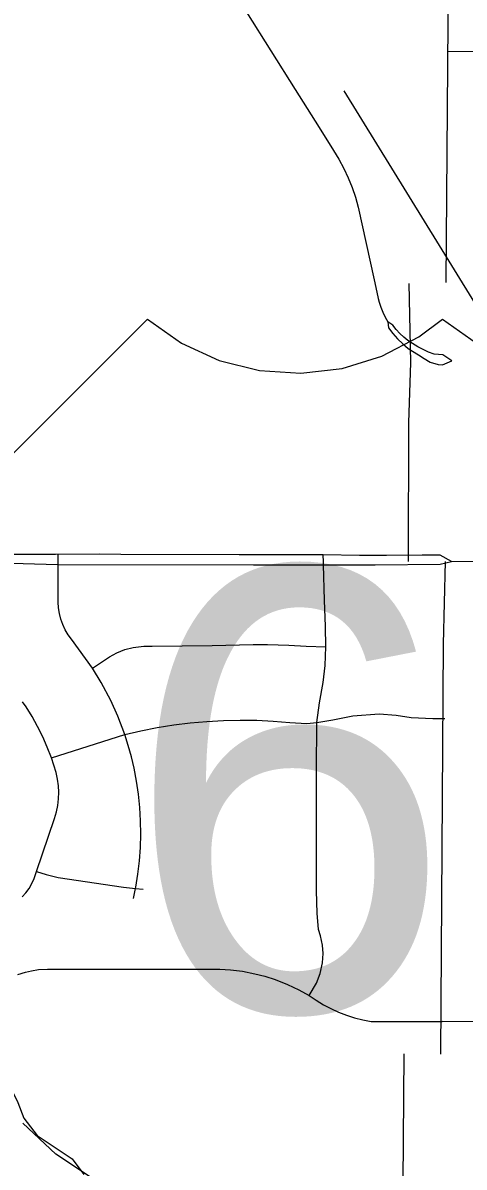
# Model space of a CAD drawing. Extents: x -1403959 to 81668, y -1400582 to 11018.
# Drawn here: x 7255.2 to 7289.9, y 9062.5 to 9152.6 of the extents above; entities that cross this region are included whole.
import ezdxf

# ---------------------------------------------------------------- set-up
doc = ezdxf.new("R2010")
doc.units = 0
for name, color, linetype in [('tdCiSectNmbr', 7, 'Continuous'), ('tdCiSectTwpRng', 7, 'Continuous'), ('tdCoDivCarto', 7, 'Continuous'), ('tdCoSecRteBand', 7, 'Continuous'), ('tdCoSecRteCL', 7, 'Continuous'), ('tdCoSurfAsphaltUnbanded', 7, 'Continuous'), ('tdCoSurfBitum', 7, 'Continuous')]:
    doc.layers.add(name, color=color, linetype=linetype)

msp = doc.modelspace()

# ---------------------------------------------------------------- linework, layer by layer
at = {"layer": 'tdCiSectNmbr'}
for points in [[(7257.774, 9110.762), (7254.127, 9110.749)], [(7262.91, 9110.767), (7261.219, 9110.775), (7257.774, 9110.762)], [(7278.835, 9110.73), (7278.745, 9110.732), (7272.219, 9110.721), (7262.91, 9110.767)], [(7283.803, 9110.687), (7281.677, 9110.678), (7278.835, 9110.73)], [(7253.385, 9110.101), (7257.932, 9109.962), (7257.975, 9109.962)], [(7257.975, 9109.962), (7273.344, 9109.938)], [(7273.344, 9109.938), (7278.77, 9109.929), (7278.861, 9109.93)], [(7278.861, 9109.93), (7282.92, 9109.954)], [(7282.92, 9109.954), (7288.043, 9109.983), (7288.937, 9110.212)], [(7288.937, 9110.212), (7288.043, 9110.699), (7286.623, 9110.699), (7283.803, 9110.687)], [(7288.937, 9110.212), (7294.745, 9110.275)]]:
    msp.add_lwpolyline(points, dxfattribs=at)
at = {"layer": 'tdCiSectTwpRng'}
for points in [[(7265.632, 9157.373), (7266.261, 9157.339), (7266.836, 9157.31), (7267.407, 9157.236), (7267.97, 9157.119), (7268.523, 9156.96), (7269.062, 9156.758), (7269.584, 9156.516), (7270.086, 9156.236), (7270.565, 9155.917), (7271.019, 9155.563), (7271.174, 9155.397), (7272.18, 9154.321), (7272.8, 9153.43), (7276.633, 9147.34), (7278.509, 9144.366), (7279.638, 9142.553), (7280.06, 9141.854)], [(7288.667, 9150.329), (7294.877, 9150.39), (7295.674, 9150.398), (7299.348, 9150.398), (7301.333, 9150.398), (7304.684, 9150.404), (7309.995, 9150.413)], [(7280.06, 9141.854), (7280.445, 9141.134), (7280.792, 9140.395), (7281.1, 9139.639), (7281.367, 9138.868), (7281.594, 9138.084), (7282.851, 9132.375), (7283.137, 9131.024), (7283.168, 9130.893)], [(7283.168, 9130.893), (7283.233, 9130.611), (7283.36, 9130.207), (7283.517, 9129.814), (7283.703, 9129.433), (7283.916, 9129.068)], [(7288.959, 9125.998), (7288.238, 9126.476), (7287.575, 9126.507), (7287.114, 9126.666), (7286.287, 9127.095), (7285.858, 9127.35), (7285.501, 9127.586), (7285.165, 9127.851), (7284.851, 9128.143), (7284.562, 9128.459), (7284.299, 9128.797), (7283.916, 9129.068)], [(7283.916, 9129.068), (7283.981, 9128.59), (7284.315, 9128.138), (7284.685, 9127.715), (7285.089, 9127.324), (7285.524, 9126.968), (7286.319, 9126.459), (7286.769, 9126.192)], [(7286.769, 9126.192), (7287.257, 9125.903), (7287.877, 9125.696), (7288.228, 9125.681), (7288.959, 9125.998)], [(7257.975, 9109.962), (7257.975, 9109.963), (7257.975, 9110.763)], [(7278.852, 9110.184), (7278.835, 9110.73)], [(7260.688, 9101.811), (7259.024, 9104.082), (7258.755, 9104.445), (7258.524, 9104.832), (7258.33, 9105.24), (7258.178, 9105.665), (7258.067, 9106.103), (7257.999, 9106.549), (7257.974, 9107), (7257.975, 9109.151), (7257.975, 9109.876), (7257.975, 9109.962), (7257.975, 9109.962)], [(7277.734, 9076.055), (7278.314, 9077.017), (7278.602, 9077.779), (7278.778, 9078.63), (7278.818, 9079.366), (7278.77, 9080.01), (7278.618, 9080.742), (7278.453, 9081.233), (7278.368, 9082.531), (7278.311, 9084.296), (7278.317, 9094.462), (7278.333, 9096.771), (7278.341, 9097.537), (7278.55, 9099.091), (7278.837, 9100.675), (7278.975, 9102.028), (7279.031, 9103.478), (7279.026, 9105.092), (7278.935, 9107.173), (7278.861, 9109.93), (7278.852, 9110.184)], [(7260.688, 9101.811), (7262.026, 9102.7), (7262.593, 9103.009), (7263.233, 9103.274), (7263.877, 9103.44), (7264.708, 9103.542), (7265.36, 9103.554), (7270.082, 9103.586), (7273.319, 9103.679), (7274.444, 9103.675), (7276.126, 9103.622), (7277.497, 9103.546), (7279.031, 9103.478)], [(7263.947, 9093.951), (7263.736, 9094.838), (7263.492, 9095.716), (7263.215, 9096.584), (7262.669, 9098.02), (7262.111, 9099.275), (7261.369, 9100.677), (7260.688, 9101.811)], [(7255.146, 9083.807), (7255.435, 9084.13), (7255.69, 9084.48), (7255.909, 9084.854), (7256.088, 9085.248), (7256.281, 9085.819), (7257.691, 9089.991), (7257.836, 9090.492), (7257.939, 9091.003), (7258, 9091.521), (7258.019, 9092.042), (7257.994, 9092.563), (7257.927, 9093.081), (7257.818, 9093.59), (7257.641, 9094.169), (7257.446, 9094.741), (7257.122, 9095.581), (7256.761, 9096.406), (7256.361, 9097.212), (7255.925, 9098), (7255.453, 9098.766), (7255.156, 9099.161)], [(7263.215, 9096.584), (7264.491, 9096.88), (7265.776, 9097.131), (7267.069, 9097.339), (7268.369, 9097.502), (7269.673, 9097.621), (7270.98, 9097.695), (7272.289, 9097.725), (7273.599, 9097.71), (7274.907, 9097.65), (7276.212, 9097.546), (7277.536, 9097.457), (7278.341, 9097.537), (7279.597, 9097.747), (7281.16, 9098.063), (7283.226, 9098.226), (7284.57, 9098.124), (7285.75, 9097.92), (7287.47, 9097.859), (7288.417, 9097.849)], [(7257.446, 9094.741), (7263.215, 9096.584)], [(7263.914, 9083.677), (7264.062, 9084.472), (7264.081, 9084.577), (7264.25, 9085.612), (7264.373, 9086.653), (7264.45, 9087.698), (7264.482, 9088.746), (7264.467, 9089.795), (7264.405, 9090.841), (7264.298, 9091.884), (7264.145, 9092.921), (7263.947, 9093.951)], [(7256.281, 9085.819), (7257.023, 9085.567), (7257.977, 9085.337), (7263.123, 9084.57), (7264.062, 9084.472), (7264.675, 9084.409)], [(7254.812, 9077.695), (7255.417, 9077.893), (7255.868, 9078), (7256.421, 9078.085), (7257.127, 9078.125), (7270.692, 9078.122), (7271.54, 9078.079), (7272.49, 9077.954), (7273.442, 9077.766), (7274.234, 9077.561), (7275.055, 9077.3), (7276.022, 9076.923), (7276.917, 9076.503), (7277.734, 9076.055)], [(7277.734, 9076.055), (7278.281, 9075.675), (7278.85, 9075.329), (7279.438, 9075.017), (7280.044, 9074.741), (7280.665, 9074.502), (7281.299, 9074.3), (7281.945, 9074.136), (7282.599, 9074.012), (7284.544, 9074.012)], [(7284.544, 9074.012), (7288.184, 9074.012), (7288.184, 9074.031)], [(7288.184, 9074.031), (7295.941, 9074.003)]]:
    msp.add_lwpolyline(points, dxfattribs=at)
at = {"layer": 'tdCoDivCarto'}
for points in [[(7285.542, 9110.216), (7285.567, 9121.109), (7285.721, 9125.867), (7285.595, 9132.091)], [(7015.103, 9012.815), (7020.642, 9011.336), (7025.912, 9010.374), (7029.674, 9010.046), (7033.553, 9010.012), (7038.135, 9010.3), (7037.982, 9010.285), (7040.679, 9010.616), (7045.047, 9011.381), (7069.367, 9015.954), (7081.726, 9017.667), (7089.158, 9018.36), (7095.811, 9018.794), (7107.189, 9019.148), (7129.744, 9019.939), (7140.961, 9019.809), (7170.41, 9018.566), (7182.886, 9018.249), (7197.133, 9017.492), (7210.63, 9017.049), (7278.293, 9016.478), (7284.884, 9016.437), (7285.021, 9047.752), (7285.192, 9071.467)]]:
    msp.add_lwpolyline(points, dxfattribs=at)
at = {"layer": 'tdCoSecRteBand'}
msp.add_lwpolyline([(7309.968, 8810.064), (7310.814, 8840.901), (7314.524, 8857.685), (7320.58, 8895.377), (7325.224, 8919.334), (7335.735, 8967.089), (7336.328, 9017.621), (7336.095, 9044.797), (7335.661, 9053.653), (7334.607, 9059.457), (7280.477, 9147.244)], dxfattribs=at)
at = {"layer": 'tdCoSecRteCL'}
for points in [[(7288.497, 9132.15), (7288.95, 9190.229), (7288.821, 9199.254)], [(7288.093, 9071.435), (7288.307, 9103.711), (7288.444, 9110.21)]]:
    msp.add_lwpolyline(points, dxfattribs=at)
at = {"layer": 'tdCoSurfAsphaltUnbanded'}
for points in [[(7249.75, 9114.023), (7265.007, 9129.28), (7267.68, 9127.397), (7270.65, 9126.032), (7273.819, 9125.229), (7277.081, 9125.015), (7280.328, 9125.398), (7283.451, 9126.364), (7286.346, 9127.882), (7288.225, 9129.28), (7290.897, 9127.397)], [(7260.748, 9061.601), (7257.786, 9063.574), (7255.195, 9066.014)]]:
    msp.add_lwpolyline(points, dxfattribs=at)
at = {"layer": 'tdCoSurfBitum'}
msp.add_lwpolyline([(7225.172, 9120.921), (7227.347, 9117.57), (7227.499, 9116.654), (7230.704, 9111.614), (7231.924, 9109.475), (7233.755, 9107.184), (7238.335, 9104.433), (7240.93, 9102.446), (7245.356, 9098.168), (7251.308, 9090.684), (7252.375, 9087.324), (7252.525, 9081.828), (7252.982, 9079.232), (7253.131, 9072.667), (7253.588, 9070.071), (7254.809, 9067.628), (7255.266, 9066.406), (7256.334, 9065.032), (7259.082, 9063.197), (7259.997, 9061.975)], dxfattribs=at)

# ---------------------------------------------------------------- texts
at = {"layer": 'tdCoSurfAsphaltUnbanded'}
msp.add_text('69', height=34.822, dxfattribs=at).set_placement((7263.176, 9074.864))

doc.saveas('drawing.dxf')
